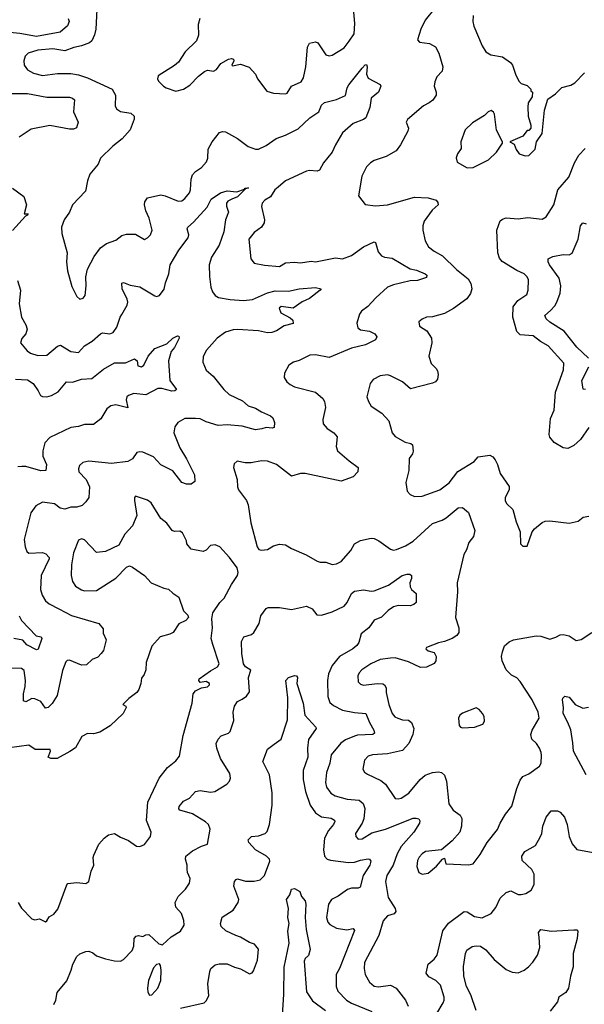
# Model space of a CAD drawing. Extents: x 2133489 to 2292442, y 756223 to 916462.
# Tile 269 of 463: x 2219314 to 2223076, y 859587 to 866148. Entities that reach past the tile are written whole.
import ezdxf

# ---------------------------------------------------------------- set-up
doc = ezdxf.new("R2010")
doc.units = 0

msp = doc.modelspace()

# ---------------------------------------------------------------- linework, layer by layer
at = {"layer": '0CON20XD'}
for points in [[(2219827.4, 866215), (2219820, 866085), (2219812.3, 866047.7), (2219795, 866007.5), (2219779.2, 865995), (2219726, 865974), (2219675, 865963.9), (2219615, 865941.5), (2219573.4, 865946.6), (2219535, 865953.5), (2219435, 865945.9), (2219369.2, 865925), (2219349.4, 865905), (2219340.6, 865875), (2219344.4, 865845), (2219364.6, 865814.6), (2219405, 865792.5), (2219465, 865776.4), (2219565, 865788.8), (2219655, 865789.1), (2219705, 865781.8), (2219765, 865760.9), (2219929.2, 865685), (2219952.5, 865645), (2219950.6, 865575), (2219958, 865555), (2219985.6, 865535.6), (2220054.4, 865524.4), (2220075.7, 865505), (2220075.6, 865484.4), (2220050.4, 865415), (2219995.5, 865354.5), (2219933.9, 865305), (2219851.2, 865225), (2219837.5, 865185), (2219780.7, 865119.3), (2219766.1, 865073.9), (2219753.1, 865005), (2219665.5, 864915), (2219644.6, 864865.4), (2219610.6, 864815), (2219591.1, 864765), (2219593.4, 864723.4), (2219630, 864595), (2219625.6, 864535), (2219631.1, 864475), (2219660.9, 864370.9), (2219694.2, 864304.2), (2219715, 864286.7), (2219737.3, 864292.7), (2219749.7, 864310.3), (2219757.1, 864375), (2219754.5, 864435), (2219764.6, 864485.4), (2219809.1, 864570.9), (2219853.1, 864626.9), (2219892.6, 864657.4), (2219955, 864678.5), (2219995, 864709.1), (2220025, 864719.2), (2220085, 864718.2), (2220145, 864684), (2220165, 864694), (2220185.7, 864715), (2220195.6, 864745), (2220176.7, 864825), (2220154.5, 864875), (2220145.6, 864915), (2220147.1, 864935), (2220165, 864960.8), (2220255, 864980.6), (2220282.5, 864975), (2220369.2, 864939.2), (2220395, 864940.6), (2220415, 864957.1), (2220444.5, 864995), (2220452.1, 865015), (2220456, 865085), (2220465.8, 865114.2), (2220485, 865135.5), (2220525, 865162.5), (2220558.1, 865201.9), (2220568.2, 865225), (2220569.2, 865285), (2220597.1, 865335), (2220645, 865395.6), (2220665, 865403.3), (2220685, 865400), (2220765, 865355.7), (2220835, 865303.1), (2220884.4, 865284.4), (2220905, 865285.7), (2220955, 865308.9), (2221022.8, 865357.2), (2221085, 865378.9), (2221169.2, 865420.9), (2221246.7, 865493.3), (2221306.1, 865533.9), (2221325, 865577.5), (2221345, 865595.6), (2221423.4, 865616.6), (2221485, 865643.8), (2221495.6, 865695), (2221505.6, 865715), (2221595, 865825.6), (2221615, 865847.1), (2221625, 865848.8), (2221629.2, 865835), (2221624, 865785), (2221635, 865757.5), (2221715.6, 865715.6), (2221720, 865705), (2221704.6, 865665.4), (2221655.5, 865624.5), (2221647, 865563), (2221619.2, 865495), (2221605, 865483.1), (2221535, 865456.5), (2221465.4, 865394.6), (2221416.7, 865313.3), (2221395.5, 865265), (2221337.8, 865195), (2221312, 865145), (2221295, 865138.1), (2221245, 865142.5), (2221225, 865137.8), (2221085, 865074.6), (2221035, 865033.2), (2221012.9, 865015), (2220985, 864968.1), (2220947.1, 864945), (2220930, 864925), (2220925.7, 864904.3), (2220944.5, 864815), (2220942.5, 864795), (2220924.6, 864765.4), (2220875, 864730), (2220839.4, 864685), (2220854.3, 864554.3), (2220875, 864526.7), (2220945, 864511.4), (2221045, 864504.2), (2221085, 864528.8), (2221145, 864533.3), (2221185, 864528.8), (2221255, 864538.8), (2221285, 864534.2), (2221418.8, 864561.2), (2221465, 864554.3), (2221525, 864577.5), (2221604, 864635), (2221675, 864668), (2221685, 864662.5), (2221701.7, 864601.7), (2221725, 864575.7), (2221745, 864565.7), (2221795, 864560), (2221915, 864487.8), (2221958.2, 864478.2), (2222015.8, 864455), (2222025.7, 864445), (2222025, 864431.2), (2221965, 864410.5), (2221915, 864409.1), (2221805, 864382.1), (2221765, 864365.5), (2221686.7, 864295), (2221633.6, 864236.4), (2221591.4, 864205), (2221577.1, 864185), (2221560, 864125), (2221566.2, 864095), (2221585, 864082.5), (2221645, 864072.5), (2221678.8, 864055), (2221694, 864035), (2221684.3, 864015.7), (2221617.7, 863982.3), (2221525, 863960.4), (2221375, 863898.1), (2221285, 863915.5), (2221247.3, 863912.7), (2221175, 863876.2), (2221137.5, 863865), (2221107.5, 863845), (2221077, 863793), (2221076.7, 863765), (2221093.3, 863735), (2221115, 863716.2), (2221145, 863702), (2221285, 863665.7)], [(2220514.3, 866155), (2220503.4, 866116.6), (2220505.4, 866044.6), (2220491.7, 866008.3), (2220415.8, 865935), (2220371.2, 865865), (2220345, 865842.5), (2220236.7, 865775), (2220231.2, 865755), (2220239.5, 865739.5), (2220272.5, 865705), (2220290, 865695), (2220355, 865671.9), (2220405, 865685.5), (2220447.3, 865712.7), (2220505, 865772.5), (2220545, 865803.3), (2220565, 865812.5), (2220605.9, 865804.1), (2220625, 865816.7), (2220654.1, 865855.9), (2220705, 865884.4), (2220725, 865888.6), (2220737.5, 865885), (2220740, 865875), (2220727.5, 865845), (2220731.2, 865841.2), (2220785, 865851.4), (2220841.7, 865831.7), (2220885.8, 865785.8), (2220898.8, 865755), (2220961.2, 865671.2), (2221005, 865657.5), (2221085, 865653.3), (2221095, 865658), (2221125.3, 865704.7), (2221188.6, 865735), (2221205, 865761.2), (2221220.9, 865835), (2221230.9, 865965), (2221245, 865992), (2221285, 866000), (2221300, 865995), (2221354.2, 865914.2), (2221375, 865906.2), (2221395, 865912), (2221475, 865960.8), (2221509.4, 866005), (2221541.5, 866055), (2221547.2, 866122.8), (2221538.5, 866225)], [(2222080, 866225), (2222015.8, 866145), (2221986.2, 866085), (2221963.3, 866015), (2221977.5, 865997.5), (2222045, 865990), (2222085, 865968), (2222105.5, 865925.5), (2222134, 865835), (2222128.8, 865805), (2222092.1, 865767.9), (2222079.2, 865735), (2222075.9, 865704.1), (2222088, 865665), (2222087.5, 865645), (2222067.2, 865612.8), (2222041.2, 865595), (2222004.2, 865575), (2221897.9, 865482.1), (2221889.2, 865465), (2221904.2, 865425), (2221900.8, 865405), (2221851.4, 865315), (2221822, 865275), (2221755, 865236), (2221675, 865210), (2221651.2, 865195), (2221625, 865166.7), (2221594.3, 865105.7), (2221570, 864975), (2221616.2, 864916.2), (2221685, 864907.5), (2221765, 864914.3), (2221945, 864966.4), (2222035, 864961.1), (2222088.8, 864945), (2222100.3, 864930.3), (2222101.2, 864915), (2222061.2, 864878.8), (2222009.2, 864805), (2221998.6, 864775), (2221998.6, 864745), (2222014.5, 864674.5), (2222037.1, 864635), (2222074.2, 864605), (2222130, 864575), (2222225, 864483.3), (2222301.3, 864421.3), (2222319.7, 864389.7), (2222327.1, 864355), (2222316.4, 864323.6), (2222292.2, 864287.8), (2222205, 864222.9), (2222145, 864190.8), (2222065, 864167.5), (2222024.2, 864165.8), (2221995, 864153.3), (2221974.1, 864135.9), (2221976.7, 864105), (2222026.7, 864075), (2222057.5, 864025), (2222060, 863995), (2222039.4, 863905), (2222055, 863856.2), (2222089.2, 863825), (2222097.6, 863807.6), (2222102.5, 863785), (2222098, 863752), (2222084.2, 863735.8), (2222063.2, 863726.8), (2221918.3, 863688.3), (2221865, 863734.2), (2221785, 863775.8), (2221765, 863780.8), (2221715, 863775.8), (2221668.3, 863751.7), (2221648, 863725), (2221626.2, 863635), (2221638, 863605), (2221655, 863574), (2221726.4, 863526.4), (2221773.3, 863475), (2221795.7, 863395.7), (2221815, 863370), (2221882.3, 863332.3), (2221920, 863325), (2221930, 863315), (2221936.1, 863273.9), (2221930, 863255), (2221908, 863225), (2221905.7, 863145), (2221886.2, 863065), (2221896.1, 863006.1), (2221915, 862983.3), (2221945, 862970), (2221995, 862972.9), (2222113.6, 863016.4), (2222175, 863062.9), (2222232.6, 863137.4), (2222341.2, 863205), (2222367.5, 863235), (2222445, 863246.2), (2222465, 863236.2), (2222482, 863215), (2222497.1, 863185), (2222514.4, 863124.4), (2222575, 863037.5), (2222574, 863015), (2222547.5, 862965), (2222547.5, 862945), (2222558, 862925), (2222600, 862885), (2222622.4, 862802.4), (2222648.8, 862735), (2222650, 862655), (2222665, 862640), (2222695, 862640), (2222728.8, 862735), (2222744.3, 862755.7), (2222795, 862796.7), (2222815, 862806.2), (2222845, 862808.8), (2222975, 862792.5), (2223033.9, 862806.1), (2223067.3, 862832.7), (2223105, 862840)], [(2222336, 866175), (2222332.5, 866135), (2222339.2, 866105), (2222395.8, 865975), (2222420, 865935), (2222453.8, 865913.8), (2222530.3, 865900.3), (2222583, 865863), (2222598, 865845), (2222616.7, 865785), (2222639.3, 865739.3), (2222655, 865722.5), (2222695, 865710), (2222720, 865685), (2222720, 865675), (2222730, 865665), (2222727.5, 865635), (2222702.5, 865595), (2222698.8, 865565), (2222701.2, 865505), (2222720, 865445), (2222720, 865425), (2222705, 865410), (2222695, 865410), (2222667, 865373), (2222580, 865335), (2222609.3, 865319.3), (2222622.3, 865282.3), (2222642.5, 865255), (2222680.7, 865240.7)], [(2219636, 866155), (2219643.8, 866135), (2219631.7, 866108.3), (2219583.3, 866065), (2219425, 866035.8), (2219315, 866057.1), (2219205, 866067.9)], [(2222680.7, 865240.7), (2222705, 865243.3), (2222747.5, 865285), (2222757.5, 865335), (2222795, 865390), (2222811.2, 865545), (2222831.7, 865618.3), (2222882.5, 865655), (2222925, 865696.7), (2222985, 865712), (2223011.7, 865728.3), (2223076, 865795)], [(2219205, 865657.3), (2219365, 865656.4), (2219495, 865632.8), (2219645, 865631.2), (2219666, 865626), (2219679.4, 865615), (2219671.9, 865535), (2219704, 865465), (2219692.7, 865427.3), (2219671.7, 865418.3), (2219645, 865418.6), (2219515, 865442.2), (2219390.5, 865419.5), (2219310, 865365)], [(2222295, 865161.2), (2222335, 865163.3), (2222436.7, 865215), (2222490, 865265), (2222530, 865325), (2222530, 865335), (2222490.9, 865410.9), (2222477.5, 865517.5), (2222471.2, 865531.2), (2222455, 865543.3), (2222435, 865533.3), (2222410.9, 865509.1), (2222329.7, 865460.3), (2222282.5, 865415), (2222252.5, 865335), (2222255, 865290), (2222230, 865255), (2222222.3, 865227.7), (2222229.3, 865199.3), (2222295, 865161.2)], [(2223105, 863430), (2223049.5, 863350.5), (2223005, 863310), (2222965, 863291.9), (2222935, 863294.3), (2222875, 863331.4), (2222845.5, 863365.5), (2222841.1, 863385), (2222849.3, 863490.7), (2222873.7, 863546.3), (2222883.4, 863666.6), (2222936.4, 863815), (2222938.9, 863858.9), (2222834.2, 863975), (2222783.5, 864003.5), (2222735, 864041.1), (2222648.3, 864048.3), (2222625, 864070.8), (2222598.9, 864165), (2222601.2, 864235), (2222632.9, 864277.1), (2222692.5, 864317.5), (2222701.5, 864345), (2222703.1, 864415), (2222694.2, 864435), (2222675, 864454.2), (2222626.3, 864476.3), (2222527.6, 864537.6), (2222509.7, 864559.7), (2222499.2, 864595), (2222492.9, 864745), (2222515, 864807.1), (2222530.2, 864819.8), (2222555, 864827.5), (2222635, 864821.1), (2222699.5, 864830.5), (2222795, 864818.8), (2222821.2, 864835), (2222872.5, 864915), (2222899.4, 865015), (2222972, 865098), (2223009.5, 865195), (2223038.6, 865245), (2223080.9, 865289.1)], [(2219300, 864410), (2219318.8, 864345), (2219309.7, 864255), (2219326, 864166), (2219354.5, 864115), (2219363.3, 864085), (2219355.6, 864055), (2219327.3, 864022.7), (2219320, 863995), (2219362.4, 863942.4), (2219386.2, 863926.2), (2219435, 863910.4), (2219495, 863913.3), (2219565, 863972.9), (2219585, 863979.4), (2219655, 863937.8), (2219705, 863931.4), (2219746.1, 863973.9), (2219796, 864005), (2219851.2, 864055), (2219865, 864060.6), (2219915, 864055.7), (2219936.2, 864063.8), (2219961.7, 864098.3), (2219983.2, 864165), (2219995.2, 864184.8), (2220030, 864245), (2220033.3, 864265), (2220030, 864285), (2219995.6, 864355), (2219995, 864392.5), (2220005, 864396.2), (2220048.9, 864378.9), (2220115, 864369.1), (2220215, 864307.5), (2220225.7, 864304.3), (2220245, 864311.2), (2220276.9, 864353.1), (2220285.4, 864395), (2220307.9, 864455), (2220316.5, 864515), (2220375, 864611.4), (2220435.5, 864695), (2220440, 864715), (2220429.2, 864755), (2220434, 864765), (2220471.7, 864798.3), (2220561.7, 864898.3), (2220588.8, 864951.2), (2220651.9, 864995), (2220695, 865006.9), (2220759.6, 865000.4), (2220811.7, 865018.3), (2220815, 865025.6), (2220838.3, 865028.3), (2220818.3, 865021.7), (2220765, 864968.6), (2220727.6, 864952.4), (2220700, 864940), (2220691.2, 864925), (2220690.8, 864905), (2220705.8, 864865), (2220684.6, 864815.4), (2220674, 864735), (2220642.9, 864645), (2220591.5, 864565), (2220575.3, 864515), (2220577.7, 864437.7), (2220587.1, 864365), (2220597.3, 864335), (2220615, 864310), (2220637.9, 864297.9), (2220715, 864283.2), (2220805, 864277.8), (2220865, 864283.4), (2220965, 864327.9), (2221015, 864340.4), (2221105, 864338.8), (2221175, 864354.7), (2221285, 864364.4), (2221322.5, 864355), (2221316.7, 864345), (2221245, 864290), (2221195, 864267.3), (2221135, 864226.4), (2221055, 864236.2), (2221042.5, 864225), (2221053.3, 864195), (2221115, 864162), (2221133.8, 864145), (2221135.9, 864124.1), (2221075, 864107.9), (2221025, 864073.8), (2220993.2, 864063.2), (2220965, 864060.6), (2220905, 864074.5), (2220765, 864083.3), (2220735, 864080.8), (2220685, 864065.3), (2220629.5, 864025), (2220558.6, 863945), (2220535.8, 863904.2), (2220534, 863865), (2220555, 863813.8), (2220603, 863773), (2220673.7, 863683.6), (2220710.3, 863650.3), (2220798.9, 863608.9), (2220836.7, 863575), (2220885, 863560), (2220923.8, 863535), (2220985, 863507.8), (2220999.2, 863495), (2221010.8, 863465), (2221008.8, 863431.2), (2220995, 863426), (2220955, 863430), (2220927.4, 863422.6), (2220885, 863416.3), (2220795, 863440), (2220695, 863448.3), (2220635, 863444.8), (2220555, 863468.2), (2220515, 863487.9), (2220485, 863491.2), (2220415, 863490), (2220367, 863463), (2220346.2, 863435), (2220340.8, 863395), (2220379.5, 863295), (2220425, 863222.9), (2220478.9, 863115), (2220479.5, 863070.5), (2220455, 863052.5), (2220425, 863052.9), (2220395, 863064.4), (2220333.1, 863143.1), (2220255, 863181.5), (2220205.5, 863235), (2220135, 863266.2), (2220115, 863269.4), (2220095, 863264.2), (2220065, 863222), (2220035, 863203.1), (2219925, 863191.5), (2219774.3, 863205.7), (2219735, 863197.5), (2219712.9, 863177.1), (2219705.6, 863155), (2219708.1, 863135), (2219755.8, 863085), (2219778.1, 863035), (2219774.5, 862965), (2219754.7, 862935.3), (2219728.9, 862911.1), (2219695, 862899.6), (2219655, 862900.4), (2219615, 862885.5), (2219583.9, 862893.9), (2219545, 862921.4), (2219465, 862933.5), (2219421.8, 862908.2), (2219388.2, 862861.8), (2219343.3, 862685), (2219350, 862635), (2219361.2, 862605), (2219374.5, 862594.5), (2219465, 862598.5), (2219488.2, 862588.2), (2219510, 862565), (2219510.6, 862555), (2219457.5, 862445), (2219452, 862352), (2219462.8, 862312.8), (2219485.8, 862275), (2219509.2, 862255), (2219575, 862221.8), (2219658.9, 862178.9), (2219841.2, 862125), (2219869.5, 862089.5), (2219870.7, 862060.7), (2219888.8, 862015), (2219871.2, 861945), (2219856.2, 861925), (2219835, 861900), (2219796.7, 861885), (2219759.7, 861850.3), (2219725, 861848), (2219645, 861881.2), (2219630.8, 861879.2), (2219621.2, 861868.8), (2219598.8, 861811.2), (2219562.9, 861645), (2219529.1, 861590.9), (2219503.8, 861565), (2219485, 861560.6), (2219454.6, 861604.6), (2219415, 861623.3), (2219395, 861624.4), (2219355, 861603.2), (2219338.8, 861608.8), (2219338.4, 861655), (2219350.9, 861705), (2219352.7, 861745), (2219342.4, 861812.4), (2219325, 861825.7), (2219245, 861827.5)], [(2219265, 865024.5), (2219340.5, 864970.5), (2219358.5, 864915), (2219342.5, 864855), (2219370, 864855), (2219366.2, 864845), (2219351.7, 864838.3), (2219265.8, 864744.2)], [(2223103.1, 863893.1), (2223025, 863966.5), (2222941.8, 864071.8), (2222845, 864133.1), (2222820.6, 864155), (2222812.8, 864177.2), (2222849.8, 864210.2), (2222879.1, 864240.9), (2222891.9, 864265), (2222915.6, 864325), (2222919.4, 864375), (2222907.8, 864425), (2222843.9, 864515), (2222834.6, 864535), (2222835.5, 864554.5), (2222865, 864569.5), (2222935, 864582.5), (2222975, 864580.5), (2222995, 864591.4), (2223035.3, 864685), (2223050.6, 864775), (2223065, 864793.8), (2223088.8, 864788.8)], [(2219286.3, 863753.7), (2219365, 863748.5), (2219403.1, 863725), (2219435.9, 863674.1), (2219453.3, 863645), (2219465, 863636.7), (2219495, 863635.4), (2219525, 863643.6), (2219570.8, 863669.2), (2219624.5, 863735.5), (2219665, 863733.5), (2219725, 863751.8), (2219795, 863758.2), (2219871, 863819), (2219945, 863860.9), (2220017.9, 863862.1), (2220078.3, 863888.3), (2220095.9, 863875.9), (2220101.7, 863841.7), (2220125, 863836), (2220141.2, 863845), (2220170, 863905), (2220215, 863958.1), (2220295, 863988), (2220334.5, 864025.5), (2220365, 864042), (2220375, 864040), (2220376.9, 864025), (2220345.3, 863964.8), (2220321.8, 863938.2), (2220305.6, 863875), (2220312.9, 863745), (2220358.8, 863685), (2220347.5, 863675), (2220326.2, 863673.8), (2220259.9, 863689.9), (2220235, 863690)], [(2223083.1, 863683.1), (2223067, 863687), (2223058.2, 863745), (2223104.7, 863835)], [(2220235, 863690), (2220155, 863647.4), (2220075, 863656.8), (2220039.4, 863645), (2220027.8, 863635), (2220022.5, 863615), (2220035, 863561.2), (2219955, 863581.3), (2219920, 863575), (2219894, 863555), (2219855, 863488.8), (2219805, 863450), (2219745, 863450.4), (2219705, 863436.8), (2219655, 863431.5), (2219514.3, 863365), (2219480.9, 863329.1), (2219467.5, 863275), (2219468.8, 863238.8), (2219492.5, 863185), (2219488.8, 863145), (2219455, 863141.9), (2219355, 863170), (2219328.1, 863171.9), (2219300.3, 863169.7)], [(2221285, 863665.7), (2221333.2, 863623.2), (2221344.4, 863604.4), (2221351.4, 863565), (2221334.3, 863485), (2221335.8, 863455.8), (2221362, 863425), (2221407.5, 863395), (2221427.9, 863367.9), (2221421.4, 863305), (2221430.6, 863275), (2221507.8, 863207.8), (2221569.2, 863165), (2221565.5, 863134.5), (2221535, 863103.1), (2221455, 863072.9), (2221215.8, 863124.2), (2221185, 863124.4), (2221125, 863105.8), (2221025, 863183.8), (2220965, 863206), (2220925, 863208), (2220855, 863196.2), (2220815, 863196.2), (2220763.6, 863206.4), (2220741.7, 863188.3), (2220738.8, 863165), (2220762.5, 863085), (2220764.3, 863035), (2220771.9, 863015), (2220825.4, 862945.4), (2220836.4, 862916.4), (2220854.4, 862795), (2220896.7, 862636.7), (2220907, 862617), (2220925, 862612.5), (2220965, 862618.8), (2221005, 862641.2), (2221045, 862653.8), (2221085, 862650), (2221124.4, 862624.4), (2221222.6, 862582.6), (2221295, 862540), (2221315, 862532.5), (2221354.3, 862534.3), (2221395, 862517.5), (2221425, 862521.9), (2221455, 862537.5), (2221519.1, 862610.9), (2221544, 862656), (2221585, 862678.6), (2221655, 862692.5), (2221675, 862691.1), (2221706.2, 862676.2), (2221785, 862620), (2221805, 862614.3), (2221825, 862617.1), (2221885, 862642.2), (2221935, 862673.3), (2222065, 862790), (2222127.8, 862812.2), (2222155, 862828.9), (2222235, 862895.7), (2222265, 862898), (2222305, 862863.3), (2222345.7, 862745), (2222338.1, 862705), (2222307.1, 862665), (2222291.4, 862615), (2222272.5, 862585), (2222229.5, 862395), (2222230.8, 862335), (2222218.1, 862165), (2222238.9, 862095), (2222238.6, 862065), (2222225.8, 862045), (2222196.1, 862023.9), (2222145, 862004.5), (2222103.3, 861996.7), (2222023.8, 861965), (2222018.8, 861955), (2222035, 861942), (2222075, 861932.5), (2222088, 861905), (2222086, 861875), (2222075, 861857.5), (2222025, 861833.8), (2221985, 861830.6), (2221905, 861868.6), (2221816, 861896), (2221784.5, 861894.5), (2221715, 861884.2), (2221652.9, 861855), (2221594.2, 861815), (2221575.8, 861795), (2221567.5, 861775), (2221568.8, 861735), (2221585, 861720), (2221605, 861714.3), (2221695, 861724.4), (2221733.2, 861723.2), (2221745, 861717.1), (2221754.5, 861695), (2221755.6, 861664.4), (2221774.1, 861584.1), (2221794.5, 861525), (2221813.6, 861503.6), (2221833.4, 861493.4), (2221865, 861482.7), (2221905, 861479.6), (2221924.4, 861465), (2221938.8, 861425), (2221933.1, 861385), (2221907.1, 861325), (2221865, 861279.1), (2221765, 861255.5), (2221665, 861250), (2221635, 861240), (2221610, 861215), (2221599.2, 861155), (2221611.2, 861135), (2221630.2, 861120.2), (2221719.1, 861079.1), (2221750, 861055), (2221815, 860959.2), (2221835, 860955.6), (2221855, 860960.6), (2221907.1, 860995), (2221981.9, 861085), (2222015, 861113.1), (2222065, 861132.9), (2222105, 861137.1), (2222123, 861133), (2222143.2, 861113.2), (2222157.5, 861075), (2222173.7, 860923.7), (2222202, 860882), (2222248.2, 860848.2), (2222259.4, 860825), (2222258.1, 860775), (2222245.5, 860734.5), (2222195, 860676), (2222125, 860617.5), (2222017.5, 860605), (2221995, 860590.8), (2221975, 860567.5), (2221963.8, 860545), (2221960.6, 860505), (2221973.8, 860465), (2221994.2, 860454.2), (2222035, 860461.2), (2222091.7, 860508.3), (2222130, 860555), (2222145, 860560), (2222153.6, 860523.6), (2222305, 860516.7), (2222335.8, 860524.2), (2222382, 860585), (2222428.8, 860665), (2222497, 860753), (2222515, 860793.3), (2222550.8, 860855), (2222591.7, 860908.3), (2222625.8, 861025.8), (2222649.1, 861080.9), (2222666.7, 861105), (2222705, 861124), (2222776.7, 861175), (2222788.8, 861195), (2222790, 861245), (2222789.2, 861265), (2222776.7, 861293.3), (2222757.5, 861325), (2222726.9, 861355), (2222719.6, 861385), (2222727.1, 861412.9), (2222774.4, 861495), (2222769.1, 861535), (2222728.2, 861615), (2222647.3, 861737.3), (2222625, 861761.9), (2222591.5, 861781.5), (2222555, 861815.8), (2222528.5, 861875), (2222524.5, 861905), (2222530, 861935), (2222544.6, 861975.4), (2222575, 862002.7), (2222604.7, 862015.2), (2222755, 862043.1), (2222785, 862041.1), (2222845, 862020.8), (2222885, 862034), (2222915, 862049.4), (2222935, 862051.4), (2222975, 862042), (2223021.4, 862011.4), (2223055, 862018.1), (2223125.8, 862064.2)], [(2219304, 860265), (2219325, 860227.5), (2219395, 860156.7), (2219415, 860151.2), (2219445, 860156.7), (2219485, 860136.7), (2219495, 860142.5), (2219510.3, 860169.7), (2219541.7, 860188.3), (2219568.8, 860221.2), (2219626.7, 860383.3), (2219635, 860392.5), (2219695, 860400), (2219755, 860393.3), (2219773.6, 860406.4), (2219788.8, 860475), (2219806.7, 860515), (2219803.3, 860565), (2219808.3, 860581.7), (2219840, 860655), (2219876.7, 860695), (2219905, 860716.7), (2219946.1, 860726.1), (2219985, 860700), (2220038.3, 860678.3), (2220091.4, 860641.4), (2220115, 860638.8), (2220145, 860651.2), (2220184.3, 860705.7), (2220188.6, 860735), (2220158.8, 860811.2), (2220167.1, 860935), (2220242, 861095), (2220298, 861165), (2220355, 861210), (2220378.8, 861241.2), (2220402.4, 861377.6), (2220462.2, 861595), (2220468.8, 861655), (2220485, 861676), (2220525, 861696.2), (2220565, 861702.9), (2220578, 861715), (2220578.8, 861725), (2220555, 861737.5), (2220515, 861731.2), (2220506.2, 861745), (2220508.8, 861755), (2220585, 861810), (2220631.9, 861835), (2220643.3, 861855), (2220599.5, 861985), (2220589.4, 862025), (2220598, 862095), (2220593.8, 862155), (2220601.2, 862195), (2220647.1, 862265), (2220675.9, 862294.1), (2220724.5, 862385.5), (2220764, 862445), (2220768.8, 862465), (2220763.3, 862495), (2220711.4, 862565), (2220646.2, 862636.2), (2220615, 862650), (2220585, 862644.2), (2220555, 862612.5), (2220535, 862604), (2220455, 862620.8), (2220426.9, 862655), (2220424.3, 862675), (2220398.5, 862728.5), (2220380.3, 862740.3), (2220345, 862736.9), (2220330, 862745), (2220295, 862792.9), (2220254.6, 862824.6), (2220189.8, 862929.8), (2220165, 862945.8), (2220085, 862972.5), (2220077.5, 862965), (2220078.8, 862945), (2220093.1, 862845), (2220065.4, 862774.6), (2220015, 862720), (2219975, 862646.7), (2219885, 862603.8), (2219825, 862597.5), (2219745, 862683.3), (2219725, 862690), (2219705, 862680), (2219671.4, 862595), (2219658.1, 862515), (2219656.5, 862445), (2219666.4, 862405), (2219685, 862373.5), (2219725, 862348.2), (2219745, 862341.5), (2219825, 862345.5), (2219954.1, 862425.9), (2220025, 862500.8), (2220045, 862508), (2220065, 862500.8), (2220145.4, 862445.4), (2220188.8, 862395), (2220275, 862359.2), (2220305, 862354.2), (2220335, 862325.8), (2220375, 862300), (2220405, 862210), (2220435, 862180), (2220437.5, 862165), (2220420, 862145), (2220375, 862122.5), (2220336, 862065), (2220315, 862054), (2220248.8, 862035), (2220195, 861973.3), (2220156.2, 861865), (2220154, 861815), (2220143.3, 861785), (2220125, 861760), (2220121.2, 861725), (2220108, 861685), (2220093.8, 861665), (2220040, 861625), (2220000, 861585), (2220020, 861575), (2220022.5, 861565), (2220003.9, 861526.1), (2219916.7, 861443.3), (2219848.3, 861401.7), (2219805, 861390), (2219765, 861391.4), (2219727.7, 861372.3), (2219685, 861296.7), (2219648.3, 861271.7), (2219564.1, 861225.9), (2219520, 861225), (2219504, 861235), (2219518.8, 861275), (2219515.8, 861285.8), (2219415.8, 861285.8), (2219375, 861314.2), (2219245, 861296)], [(2219540, 859585), (2219554.4, 859615), (2219563.3, 859665), (2219627.4, 859742.6), (2219657.5, 859815), (2219666.9, 859855), (2219694.7, 859905.3), (2219715, 859923.1), (2219755, 859939.2), (2219775, 859940.8), (2219800.9, 859930.9), (2219825, 859910), (2219885, 859889.2), (2219945, 859876), (2219985, 859875.8), (2220005, 859886), (2220062, 859945), (2220074, 859975), (2220076.7, 860025), (2220089.3, 860040.7), (2220105, 860046.7), (2220135, 860038.8), (2220155, 860050), (2220175, 860052.5), (2220241.2, 859991.2), (2220265, 859983.8), (2220322.8, 860037.2), (2220385.4, 860074.6), (2220410.5, 860115), (2220407.9, 860145), (2220392.2, 860192.2), (2220353.7, 860233.7), (2220350, 860265), (2220370, 860305), (2220419.4, 860355), (2220446, 860395), (2220450, 860425), (2220431.1, 860465), (2220428.7, 860488.7), (2220429.6, 860515), (2220418.2, 860555), (2220421.1, 860575), (2220465, 860610), (2220525, 860641.8), (2220565.5, 860654.5), (2220583.3, 860755), (2220571.5, 860785), (2220552.7, 860802.7), (2220464.2, 860855.8), (2220381.1, 860881.1), (2220375, 860890), (2220375.8, 860905), (2220405, 860940.8), (2220445, 860960), (2220484.1, 861005.9), (2220515, 861012.7), (2220585, 861001.1), (2220613.9, 861006.1), (2220693.8, 861055), (2220712, 861075), (2220718.6, 861095), (2220714.3, 861125), (2220652.5, 861225), (2220626.4, 861295), (2220623.6, 861325), (2220635, 861354.2), (2220655, 861375.6), (2220705, 861393.3), (2220715.5, 861405), (2220740.9, 861479.1), (2220736.8, 861533.2), (2220745.7, 861575), (2220765.4, 861604.6), (2220795, 861619.5), (2220825, 861640.6), (2220845, 861670), (2220837.3, 861765), (2220854.1, 861814.1), (2220818.5, 861835), (2220805.3, 861855), (2220793.4, 861925), (2220790.6, 862005), (2220808, 862035), (2220857.8, 862052.2), (2220874.3, 862065), (2220910, 862125), (2220920.8, 862175), (2220955.7, 862224.3), (2220969.5, 862230.5), (2221045, 862230.6), (2221125, 862218.6), (2221225, 862239.2), (2221263.4, 862223.4), (2221293.3, 862183.3), (2221325, 862180.8), (2221395, 862203.3), (2221475, 862240.8), (2221495.3, 862264.7), (2221525.2, 862324.8), (2221545, 862340.8), (2221605, 862349.6), (2221655, 862339.5), (2221675, 862342.9), (2221770.7, 862379.3), (2221862, 862445), (2221895, 862454.2), (2221913.8, 862453.8), (2221923.3, 862445), (2221924, 862425), (2221912.9, 862395), (2221915, 862370), (2221925, 862351.2), (2221955.8, 862325), (2221955.8, 862264.2), (2221939.1, 862250.9), (2221915, 862242.9), (2221835, 862244.4), (2221805, 862235.6), (2221767.6, 862212.4), (2221725, 862167.5), (2221675, 862146.9), (2221639.1, 862095), (2221589.7, 862055), (2221572.8, 861997.2), (2221560.8, 861979.2), (2221533.5, 861956.5), (2221444.3, 861905), (2221394.7, 861845.3), (2221370.5, 861789.5), (2221363.8, 861745), (2221367.4, 861637.4), (2221379.1, 861599.1), (2221405, 861577.8), (2221465, 861547.5), (2221545, 861530.8), (2221620, 861525), (2221643.6, 861465), (2221673.1, 861415), (2221678, 861395), (2221666.7, 861385), (2221565, 861380.9), (2221545.4, 861374.6), (2221485, 861348.5), (2221453.3, 861326.7), (2221389.6, 861250.4), (2221379.1, 861195), (2221357.2, 861132.8), (2221351.1, 861065), (2221357.8, 861035), (2221387.5, 860995), (2221415, 860976.7), (2221495, 860954.6), (2221576.5, 860946.5), (2221602.9, 860925), (2221612.4, 860892.4), (2221606.2, 860823.8), (2221595.6, 860795), (2221551.4, 860725), (2221553.1, 860705), (2221567.9, 860687.9), (2221595, 860690.5), (2221660.4, 860729.6), (2221750, 860755), (2221935, 860826.7), (2221955, 860828.6), (2221972.1, 860822.1), (2221978.9, 860808.9), (2221976.5, 860795), (2221940, 860735), (2221855, 860639.1), (2221829, 860591), (2221802.1, 860515), (2221759.5, 860445), (2221750, 860405), (2221769.4, 860299.4), (2221814.4, 860225), (2221820, 860205), (2221809.4, 860190.6), (2221763.3, 860176.7), (2221735.5, 860144.5), (2221707.1, 860045), (2221610.9, 859865), (2221608.5, 859825), (2221615.5, 859785), (2221643.5, 859735), (2221675, 859709.1), (2221705, 859704.5), (2221785, 859714.5), (2221821.4, 859695), (2221884.5, 859614.5), (2221902, 859575)], [(2219310, 862175), (2219324.6, 862145), (2219422.8, 862042.8), (2219456, 862035), (2219461.9, 862025), (2219436.2, 861953.8), (2219425, 861948.8), (2219361.7, 861981.7), (2219335, 862014), (2219275, 862024.4)], [(2220385, 859560.6), (2220542.5, 859597.5), (2220558.3, 859611.7), (2220573.9, 859646.1), (2220567, 859723), (2220580, 859805), (2220588, 859825), (2220615, 859850), (2220643.2, 859856.8), (2220696.8, 859856.8), (2220744.5, 859834.5), (2220785, 859824.2), (2220845, 859791.2), (2220863, 859797), (2220870.7, 859809.3), (2220899.1, 859880.9), (2220905.6, 859955.6), (2220878.5, 859988.5), (2220845, 859998.9), (2220785.3, 860035.3), (2220753.8, 860045), (2220687, 860077), (2220655.8, 860105), (2220650.6, 860125), (2220662.2, 860167.8), (2220736.2, 860213.8), (2220769.2, 860265), (2220772.9, 860285), (2220741.1, 860375), (2220745.7, 860405), (2220755, 860420), (2220765, 860422.5), (2220817.9, 860407.9), (2220875, 860407.8), (2220915, 860416), (2220945.8, 860445), (2220979.2, 860540.8), (2220978, 860555), (2220958.8, 860575), (2220885, 860615.7), (2220840, 860665), (2220836.1, 860683.9), (2220857.5, 860705), (2220905, 860709.2), (2220948.8, 860725), (2220961.7, 860738.3), (2220977.8, 860785), (2220996, 860915), (2220996.5, 860996.5), (2220977, 861117), (2220932.9, 861205), (2220965, 861286.7), (2221009.7, 861320.3), (2221055.6, 861354.4), (2221097.2, 861482.8), (2221100.2, 861630.2), (2221085.8, 861745), (2221105, 861764), (2221145, 861778.1), (2221158.8, 861775), (2221164, 861765), (2221160.6, 861725), (2221202.7, 861595), (2221213.3, 861515), (2221286.7, 861435), (2221288.9, 861425), (2221238.3, 861351.7), (2221231.2, 861295), (2221234.4, 861235), (2221201.8, 861145), (2221201.8, 861085), (2221216.8, 861005), (2221249.7, 860915), (2221283.7, 860863.7), (2221325, 860836.6), (2221388.1, 860828.1), (2221410.6, 860815), (2221413.3, 860805), (2221405, 860785.8), (2221370.4, 860745), (2221345.3, 860695), (2221336.8, 860616.8), (2221344.5, 860575), (2221362, 860555), (2221385, 860546.7), (2221505, 860531.8), (2221545, 860533.8), (2221585, 860548.6), (2221635, 860557.5), (2221645.4, 860555.4), (2221652.2, 860542.2), (2221646.4, 860515), (2221601.5, 860445), (2221582.5, 860367.5), (2221568, 860362), (2221525, 860362.1), (2221498.5, 860351.5), (2221435, 860307.3), (2221390.8, 860285), (2221371.5, 860255), (2221358.5, 860165), (2221367.1, 860135), (2221379.1, 860119.1), (2221425, 860095.7), (2221494, 860084), (2221535, 860091.9), (2221545, 860080), (2221445.5, 859825), (2221422.9, 859785), (2221421.4, 859705), (2221432.9, 859675), (2221490, 859615), (2221524.8, 859594.8), (2221659.8, 859539.8)], [(2223087, 861117), (2223003.5, 861275), (2222998.6, 861328.6), (2222985, 861416.7), (2222966.7, 861465), (2222934.1, 861524.1), (2222936.2, 861565), (2222929.4, 861615), (2222931.7, 861628.3), (2222945, 861641.2), (2222975, 861634.2), (2223015, 861584.4), (2223065, 861560), (2223103.6, 861566.4)], [(2222265, 861430), (2222345, 861433.3), (2222400, 861455), (2222410, 861475), (2222407.5, 861505), (2222396.7, 861525), (2222375, 861551.2), (2222355, 861563.8), (2222263, 861527), (2222246.7, 861515), (2222236.7, 861495), (2222242.5, 861445), (2222250, 861435), (2222265, 861430)], [(2222093.1, 859525), (2222135, 859596.2), (2222142.9, 859615), (2222141.9, 859635), (2222117.8, 859715), (2222085.5, 859745.5), (2222039.7, 859769.7), (2222022.5, 859795), (2222034.5, 859855.5), (2222075, 859888.8), (2222095.5, 859914.5), (2222132.1, 860077.9), (2222171.7, 860128.3), (2222275, 860205.8), (2222295, 860202.9), (2222345, 860172.9), (2222395.8, 860164.2), (2222455, 860192), (2222485, 860231.4), (2222515.5, 860295), (2222555, 860333.3), (2222585, 860343.3), (2222635, 860320), (2222655, 860318.5), (2222685, 860325.6), (2222721.1, 860348.9), (2222740.6, 860385), (2222742.5, 860455), (2222725.7, 860485), (2222662, 860545), (2222660, 860575), (2222678.8, 860605), (2222750.8, 860645), (2222781.2, 860701.2), (2222792.2, 860725), (2222798.1, 860775), (2222822.5, 860835), (2222855, 860876.2), (2222895.9, 860875.9), (2222915, 860866.7), (2222944.2, 860834.2), (2222960.6, 860785), (2222974.2, 860705), (2222995, 860656.7), (2223025, 860619.2), (2223135, 860598.8)], [(2221064.7, 859515.3), (2221073.6, 859653.6), (2221074.7, 859835), (2221108.5, 859995), (2221101.1, 860075), (2221110, 860125), (2221100, 860165), (2221103.8, 860225), (2221091.4, 860285), (2221112.4, 860317.6), (2221124.7, 860355.3), (2221145, 860360), (2221179.8, 860339.8), (2221192, 860305), (2221215, 860276.7), (2221220, 860255), (2221215.4, 860165), (2221223.2, 860085), (2221248.3, 859951.7), (2221237.1, 859912.9), (2221215, 859892), (2221208.2, 859875), (2221225, 859671.2), (2221265, 859611.5), (2221351.4, 859545)], [(2222774, 860035), (2222770, 860065), (2222785, 860086.7), (2222855, 860074), (2223005, 860082.5), (2223025, 860082.5), (2223032.5, 860075), (2223028.6, 860025), (2223000.5, 859925), (2223002.1, 859837.9), (2222982.5, 859775), (2222969.4, 859695), (2222951.4, 859665), (2222905.6, 859635), (2222897, 859603), (2222848.7, 859541.3)], [(2222355.3, 859545.3), (2222320.4, 859650.4), (2222291.1, 859705), (2222272.2, 859775), (2222270, 859840), (2222283.1, 859925), (2222292, 859948), (2222327.6, 859972.4), (2222355, 859977.3), (2222385, 859973.6), (2222419.6, 859949.6), (2222475, 859885.5), (2222555, 859818.8), (2222595, 859800.4), (2222635, 859797.9), (2222675, 859813.8), (2222703.7, 859836.3), (2222732.6, 859867.4), (2222763.1, 859915), (2222779.2, 859965), (2222774, 860035)], [(2220179.3, 859649.3), (2220195, 859651.2), (2220234.2, 859695), (2220254.2, 859745), (2220256.2, 859815), (2220252.5, 859845), (2220245, 859857.5), (2220225, 859852.5), (2220205, 859830), (2220171.4, 859745), (2220164.2, 859695), (2220167.7, 859667.7), (2220179.3, 859649.3)]]:
    msp.add_lwpolyline(points, dxfattribs=at)

doc.saveas('drawing.dxf')
